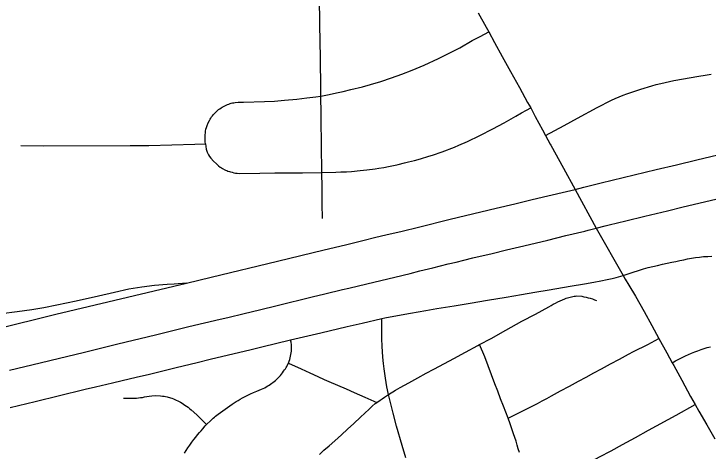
# Model space of a CAD drawing. Extents: x -59 to 82, y -3 to 49.
# Drawn here: x -9.7424 to -9.245, y 31.5224 to 31.8357 of the extents above; entities that cross this region are included whole.
import ezdxf

# ---------------------------------------------------------------- set-up
doc = ezdxf.new("R2010")
doc.units = 0
for name, color, linetype in [('GM_X_City_Street', 7, 'Continuous'), ('GM_X_County_Road', 7, 'Continuous'), ('GM_X_Interchange_Ramps', 7, 'Continuous'), ('GM_X_Interstate_Route', 7, 'Continuous')]:
    doc.layers.add(name, color=color, linetype=linetype)

msp = doc.modelspace()

# ---------------------------------------------------------------- linework, layer by layer
at = {"layer": 'GM_X_City_Street'}
for points in [[(-9.52135, 31.68917), (-9.52148, 31.6995), (-9.52163, 31.71126), (-9.52177, 31.72214), (-9.52199, 31.74164), (-9.52209, 31.74894), (-9.52217, 31.75283), (-9.52227, 31.76398), (-9.52243, 31.77686), (-9.52257, 31.78445), (-9.52281, 31.80193), (-9.52293, 31.81832), (-9.52308, 31.82571), (-9.52318, 31.83496), (-9.52333, 31.8409), (-9.52338, 31.84858), (-9.5235, 31.85536), (-9.5236, 31.86486), (-9.52373, 31.87265), (-9.52381, 31.88623), (-9.52393, 31.89839), (-9.52403, 31.90556), (-9.52412, 31.91156), (-9.52419, 31.92578)], [(-9.73748, 31.7414), (-9.72105, 31.74121), (-9.65904, 31.74129), (-9.64577, 31.74144), (-9.61277, 31.74237), (-9.60516, 31.74263), (-9.60524, 31.74396), (-9.60537, 31.74601), (-9.60528, 31.74909), (-9.60519, 31.75051), (-9.60505, 31.7517), (-9.60482, 31.75304), (-9.60443, 31.75438), (-9.60418, 31.75505), (-9.6039, 31.75583), (-9.60322, 31.75755), (-9.60235, 31.75935), (-9.60188, 31.76018), (-9.60137, 31.761), (-9.60076, 31.76186), (-9.60012, 31.76269), (-9.59945, 31.76351), (-9.59875, 31.76429), (-9.59727, 31.76578), (-9.59568, 31.76717), (-9.59484, 31.76779), (-9.59396, 31.76838), (-9.59306, 31.76892), (-9.59215, 31.76943), (-9.5912, 31.76991), (-9.59024, 31.77034), (-9.58936, 31.77074), (-9.58846, 31.7711), (-9.58754, 31.77142), (-9.58662, 31.77168), (-9.58567, 31.7719), (-9.58472, 31.77207), (-9.58376, 31.77221), (-9.58177, 31.77237), (-9.57977, 31.77249), (-9.57777, 31.77256), (-9.56293, 31.77289), (-9.55575, 31.77327), (-9.54846, 31.77382), (-9.53964, 31.77469), (-9.53261, 31.77552), (-9.52609, 31.77633), (-9.52243, 31.77686), (-9.51657, 31.77792), (-9.51124, 31.77905), (-9.5064, 31.78018), (-9.50105, 31.78145), (-9.49265, 31.78356), (-9.48679, 31.78519), (-9.47958, 31.78735), (-9.47187, 31.78993), (-9.46435, 31.79261), (-9.45701, 31.79538), (-9.44832, 31.79905), (-9.43819, 31.80371), (-9.43093, 31.80736), (-9.42292, 31.81149), (-9.41392, 31.81653), (-9.40838, 31.81954), (-9.40216, 31.82284)], [(-9.36144, 31.7485), (-9.34806, 31.75574), (-9.33866, 31.76097), (-9.32439, 31.76855), (-9.31421, 31.77396), (-9.31148, 31.77514), (-9.30873, 31.77628), (-9.30596, 31.77737), (-9.30317, 31.77841), (-9.30037, 31.7794), (-9.29325, 31.78186), (-9.28523, 31.78421), (-9.2821, 31.78504), (-9.27896, 31.78584), (-9.27581, 31.7866), (-9.27266, 31.78732), (-9.26949, 31.788), (-9.25169, 31.79111), (-9.24718, 31.79182), (-9.24267, 31.79257)], [(-9.60516, 31.74263), (-9.6049, 31.74072), (-9.60453, 31.73876), (-9.60394, 31.73663), (-9.60306, 31.73471), (-9.60228, 31.73352), (-9.60135, 31.73229), (-9.59941, 31.73023), (-9.5973, 31.72826), (-9.5963, 31.7274), (-9.59569, 31.7269), (-9.59454, 31.72599), (-9.59371, 31.72542), (-9.59297, 31.72496), (-9.59131, 31.72407), (-9.59067, 31.72375), (-9.58994, 31.72343), (-9.58911, 31.72312), (-9.58781, 31.72271), (-9.58727, 31.72248), (-9.58605, 31.72219), (-9.58486, 31.7219), (-9.58363, 31.72169), (-9.5824, 31.72153), (-9.58079, 31.72143), (-9.56627, 31.72156), (-9.55549, 31.72173), (-9.54673, 31.72182), (-9.53555, 31.72194), (-9.52177, 31.72214), (-9.51164, 31.72229), (-9.5081, 31.72242), (-9.50407, 31.72263), (-9.50057, 31.72287), (-9.49422, 31.72342), (-9.48942, 31.72395), (-9.48353, 31.72471), (-9.48099, 31.7251), (-9.47735, 31.72569), (-9.47387, 31.72632), (-9.46795, 31.72761), (-9.46701, 31.72784), (-9.46246, 31.72893), (-9.45973, 31.72963), (-9.45531, 31.73077), (-9.45099, 31.7319), (-9.44506, 31.73372), (-9.44253, 31.73443), (-9.43554, 31.73684), (-9.42661, 31.7403), (-9.42359, 31.7416), (-9.41742, 31.74425), (-9.40847, 31.74848), (-9.39914, 31.75327), (-9.39114, 31.75768), (-9.3828, 31.7624), (-9.37867, 31.76472), (-9.37499, 31.76678), (-9.37211, 31.76837)], [(-9.30589, 31.64829), (-9.30225, 31.6495), (-9.29859, 31.6507), (-9.29493, 31.65186), (-9.29125, 31.65301), (-9.28789, 31.65389), (-9.28452, 31.65473), (-9.28114, 31.65553), (-9.27774, 31.6563), (-9.27435, 31.65703), (-9.27094, 31.65772), (-9.26813, 31.65839), (-9.2653, 31.65901), (-9.26247, 31.65959), (-9.25963, 31.66012), (-9.25677, 31.66061), (-9.25392, 31.66104), (-9.25105, 31.66143), (-9.24818, 31.66178), (-9.24522, 31.66195), (-9.24226, 31.66207)], [(-9.52349, 31.52), (-9.52025, 31.52304), (-9.51651, 31.52632), (-9.51252, 31.52975), (-9.50767, 31.53421), (-9.50344, 31.53804), (-9.49885, 31.54229), (-9.49399, 31.54666), (-9.48792, 31.55243), (-9.48564, 31.55458), (-9.48342, 31.55651), (-9.48237, 31.55734), (-9.47996, 31.55897), (-9.47844, 31.55997), (-9.47694, 31.56101), (-9.47546, 31.5621), (-9.47406, 31.56302), (-9.46906, 31.56612), (-9.46562, 31.56812), (-9.4595, 31.5714), (-9.45296, 31.57485), (-9.4469, 31.57822), (-9.44162, 31.5811), (-9.43397, 31.58519), (-9.42724, 31.58887), (-9.41878, 31.59341), (-9.41, 31.59806), (-9.4087, 31.59878), (-9.40048, 31.60321), (-9.39, 31.609), (-9.37833, 31.61553), (-9.36876, 31.62062), (-9.35907, 31.6258), (-9.3575, 31.62674), (-9.35591, 31.62764), (-9.3543, 31.6285), (-9.35267, 31.62931), (-9.35102, 31.63009), (-9.34935, 31.63083), (-9.34767, 31.63153), (-9.34675, 31.63192), (-9.34582, 31.63226), (-9.34487, 31.63257), (-9.34391, 31.63284), (-9.34295, 31.63307), (-9.34198, 31.63326), (-9.34099, 31.63342), (-9.34001, 31.63353), (-9.33902, 31.6336), (-9.33548, 31.63337), (-9.33395, 31.63306), (-9.33242, 31.63271), (-9.3309, 31.63233), (-9.32939, 31.63191), (-9.3279, 31.63144), (-9.32642, 31.63094), (-9.32494, 31.6304)], [(-9.46157, 31.51757), (-9.46425, 31.52652), (-9.46823, 31.54029), (-9.47071, 31.54961), (-9.47406, 31.56302), (-9.4751, 31.56843), (-9.47619, 31.57464), (-9.47718, 31.58127), (-9.47768, 31.58509), (-9.47815, 31.58968), (-9.47861, 31.59768), (-9.47873, 31.60279), (-9.4788, 31.6174)], [(-9.62019, 31.52084), (-9.61776, 31.5247), (-9.61635, 31.52676), (-9.6149, 31.52881), (-9.61342, 31.53084), (-9.61209, 31.53249), (-9.61073, 31.53412), (-9.60933, 31.53572), (-9.60819, 31.53706), (-9.60706, 31.53842), (-9.60532, 31.54058), (-9.60438, 31.54161), (-9.60137, 31.54436), (-9.59952, 31.54593), (-9.5987, 31.5467), (-9.59785, 31.54744), (-9.59696, 31.54813), (-9.59605, 31.54879), (-9.59262, 31.5513), (-9.58592, 31.55609), (-9.58451, 31.55702), (-9.58308, 31.55791), (-9.58163, 31.55876), (-9.58017, 31.55966), (-9.57869, 31.5605), (-9.57718, 31.56131), (-9.57577, 31.56205), (-9.57434, 31.56274), (-9.5729, 31.5634), (-9.57061, 31.56435), (-9.56833, 31.56531), (-9.5649, 31.56677), (-9.56377, 31.56731), (-9.56267, 31.56789), (-9.56158, 31.56851), (-9.56052, 31.56917), (-9.55955, 31.56975), (-9.55861, 31.57036), (-9.55768, 31.571), (-9.55678, 31.57168), (-9.55589, 31.57238), (-9.55504, 31.57311), (-9.55411, 31.57394), (-9.5532, 31.5748), (-9.55233, 31.57569), (-9.55148, 31.5766), (-9.55066, 31.5776), (-9.54987, 31.57863), (-9.54912, 31.57969), (-9.54842, 31.58077), (-9.54789, 31.5815), (-9.5474, 31.58224), (-9.54694, 31.58301), (-9.54652, 31.58379), (-9.5457, 31.58556), (-9.54518, 31.58685), (-9.54477, 31.588), (-9.54442, 31.58917), (-9.54413, 31.59036), (-9.54389, 31.59155), (-9.5437, 31.59276), (-9.54355, 31.59416), (-9.54345, 31.59557), (-9.54359, 31.59868), (-9.54382, 31.60038), (-9.54411, 31.60207)], [(-9.38835, 31.54596), (-9.37637, 31.55196), (-9.37063, 31.55494), (-9.36723, 31.55666), (-9.36385, 31.55841), (-9.3605, 31.5602), (-9.35716, 31.56203), (-9.35073, 31.56554), (-9.34428, 31.56902), (-9.33781, 31.57245), (-9.33232, 31.57547), (-9.32681, 31.57844), (-9.32127, 31.58138), (-9.31486, 31.58489), (-9.30843, 31.58837), (-9.30198, 31.59181), (-9.29837, 31.59374), (-9.28815, 31.59891), (-9.2802, 31.60316)], [(-9.38023, 31.52133), (-9.38097, 31.52407), (-9.38176, 31.5268), (-9.38258, 31.5295), (-9.38346, 31.5322), (-9.38437, 31.53489), (-9.38684, 31.54186), (-9.38835, 31.54596), (-9.39003, 31.5504), (-9.39169, 31.55464), (-9.39365, 31.55998), (-9.39566, 31.56531), (-9.3977, 31.57062), (-9.40506, 31.58989), (-9.4087, 31.59878)], [(-9.27069, 31.5858), (-9.26834, 31.58707), (-9.26596, 31.58831), (-9.26356, 31.58951), (-9.26115, 31.59067), (-9.25897, 31.59164), (-9.25677, 31.59257), (-9.25455, 31.59347), (-9.25231, 31.59433), (-9.25006, 31.59515), (-9.24781, 31.59592), (-9.24571, 31.5966), (-9.24333, 31.5972)], [(-9.5457, 31.58556), (-9.53661, 31.58136), (-9.53036, 31.57851), (-9.52457, 31.57583), (-9.51999, 31.57383), (-9.51664, 31.5724), (-9.50441, 31.56694), (-9.49867, 31.56444), (-9.49089, 31.56101), (-9.48671, 31.55924), (-9.48237, 31.55734)], [(-9.66379, 31.56034), (-9.66091, 31.56027), (-9.65443, 31.5604), (-9.65303, 31.56055), (-9.65163, 31.56073), (-9.65024, 31.56096), (-9.64885, 31.56122), (-9.64711, 31.56155), (-9.64537, 31.56183), (-9.64362, 31.56206), (-9.64076, 31.56217), (-9.63726, 31.56199), (-9.63596, 31.56188), (-9.6348, 31.56172), (-9.63365, 31.56152), (-9.63252, 31.56126), (-9.63028, 31.56067), (-9.62919, 31.56034), (-9.6281, 31.55995), (-9.62705, 31.55952), (-9.62601, 31.55904), (-9.62496, 31.55854), (-9.62393, 31.55801), (-9.62292, 31.55744), (-9.62193, 31.55683), (-9.61981, 31.55543), (-9.61868, 31.55465), (-9.61758, 31.55381), (-9.6165, 31.55295), (-9.61545, 31.55205), (-9.61142, 31.54849), (-9.60742, 31.54457), (-9.60438, 31.54161)], [(-9.37326, 31.49043), (-9.3384, 31.50978), (-9.32278, 31.51832), (-9.31454, 31.52271), (-9.30638, 31.52724), (-9.29699, 31.53223), (-9.28766, 31.53732), (-9.26782, 31.54829), (-9.25426, 31.55578)]]:
    msp.add_lwpolyline(points, dxfattribs=at)
at = {"layer": 'GM_X_County_Road'}
for points in [[(-9.40966, 31.83646), (-9.40403, 31.82629), (-9.40216, 31.82284), (-9.39807, 31.81529), (-9.39256, 31.80525), (-9.38645, 31.79436), (-9.38016, 31.78293), (-9.37431, 31.77222), (-9.37211, 31.76837), (-9.36881, 31.76209), (-9.36364, 31.75253), (-9.36144, 31.7485), (-9.35813, 31.74244)], [(-9.35813, 31.74244), (-9.35765, 31.74158), (-9.34867, 31.72516), (-9.34035, 31.70997), (-9.32513, 31.68219), (-9.30589, 31.64829), (-9.30432, 31.64565)], [(-9.74506, 31.55364), (-9.72716, 31.55796), (-9.69222, 31.56649), (-9.69127, 31.56671), (-9.68387, 31.56846), (-9.67169, 31.57134), (-9.66491, 31.57298), (-9.6549, 31.57539), (-9.6453, 31.57768), (-9.64054, 31.57883), (-9.62605, 31.58241), (-9.61103, 31.58602), (-9.6018, 31.58821), (-9.57244, 31.59529), (-9.5639, 31.59741), (-9.55494, 31.59959), (-9.54411, 31.60207), (-9.52254, 31.60713), (-9.50357, 31.6117), (-9.49276, 31.61418), (-9.4788, 31.6174), (-9.4765, 31.61789), (-9.46484, 31.62016), (-9.45823, 31.62127), (-9.45262, 31.62228), (-9.44734, 31.62318), (-9.43943, 31.62453), (-9.42702, 31.62664), (-9.41553, 31.62854), (-9.40316, 31.63056), (-9.38963, 31.63283), (-9.37864, 31.63461), (-9.36905, 31.63641), (-9.35875, 31.63808), (-9.34387, 31.64065), (-9.33355, 31.64233), (-9.32694, 31.64348), (-9.32178, 31.6444), (-9.31733, 31.64533), (-9.3138, 31.64615), (-9.31081, 31.64692), (-9.30589, 31.64829)], [(-9.30432, 31.64565), (-9.3017, 31.64125), (-9.29704, 31.63345), (-9.29091, 31.62251), (-9.28526, 31.61234), (-9.2802, 31.60316), (-9.27449, 31.59281), (-9.27069, 31.5858), (-9.26962, 31.58384), (-9.26387, 31.5733), (-9.25751, 31.56145), (-9.25426, 31.55578), (-9.25155, 31.55105), (-9.24579, 31.54122), (-9.24013, 31.53129)]]:
    msp.add_lwpolyline(points, dxfattribs=at)
at = {"layer": 'GM_X_Interchange_Ramps'}
msp.add_line((-9.6188, 31.64284), (-9.62766, 31.64212), dxfattribs=at)
msp.add_lwpolyline([(-9.62766, 31.64212), (-9.63258, 31.64172), (-9.64168, 31.64099), (-9.65079, 31.63988), (-9.66002, 31.63841), (-9.67036, 31.63606), (-9.68168, 31.63348), (-9.6978, 31.62991), (-9.71167, 31.6269), (-9.72101, 31.62513), (-9.7295, 31.62371), (-9.74003, 31.62218), (-9.75132, 31.62068)], dxfattribs=at)
at = {"layer": 'GM_X_Interstate_Route'}
for points in [[(-9.75576, 31.6097), (-9.71234, 31.62067), (-9.6188, 31.64284), (-9.60096, 31.64702), (-9.5536, 31.65855), (-9.52013, 31.6667), (-9.50468, 31.67035), (-9.49705, 31.67219), (-9.49247, 31.6733), (-9.48301, 31.67566), (-9.476, 31.67732), (-9.46424, 31.67999), (-9.45242, 31.68285), (-9.42984, 31.68859), (-9.39685, 31.69644), (-9.38336, 31.69962), (-9.37112, 31.70264), (-9.35983, 31.70527), (-9.34643, 31.70851), (-9.34035, 31.70997), (-9.33398, 31.71151), (-9.33028, 31.7124), (-9.32168, 31.71467), (-9.2823, 31.72415), (-9.26757, 31.72762), (-9.25305, 31.73104), (-9.23798, 31.73471)], [(-9.74543, 31.58038), (-9.72363, 31.58568), (-9.70983, 31.58903), (-9.69279, 31.59316), (-9.66796, 31.59922), (-9.64091, 31.60582), (-9.61706, 31.61162), (-9.59451, 31.61697), (-9.58922, 31.61821), (-9.5773, 31.62109), (-9.5664, 31.62372), (-9.55379, 31.62687), (-9.5287, 31.63299), (-9.51972, 31.63504), (-9.50705, 31.63814), (-9.50236, 31.63922), (-9.48956, 31.6423), (-9.4695, 31.64714), (-9.45846, 31.64979), (-9.45142, 31.65156), (-9.44231, 31.65372), (-9.43672, 31.65511), (-9.43113, 31.6565), (-9.42553, 31.65788), (-9.41994, 31.65926), (-9.41352, 31.66087), (-9.39969, 31.66407), (-9.38952, 31.66667), (-9.37699, 31.66957), (-9.35991, 31.67369), (-9.34686, 31.67681), (-9.33321, 31.68012), (-9.331, 31.68069), (-9.32513, 31.68219), (-9.31867, 31.68385), (-9.31585, 31.68457), (-9.30384, 31.68741), (-9.29021, 31.69074), (-9.27402, 31.69471), (-9.26289, 31.69755), (-9.2354, 31.70394)]]:
    msp.add_lwpolyline(points, dxfattribs=at)

doc.saveas('drawing.dxf')
